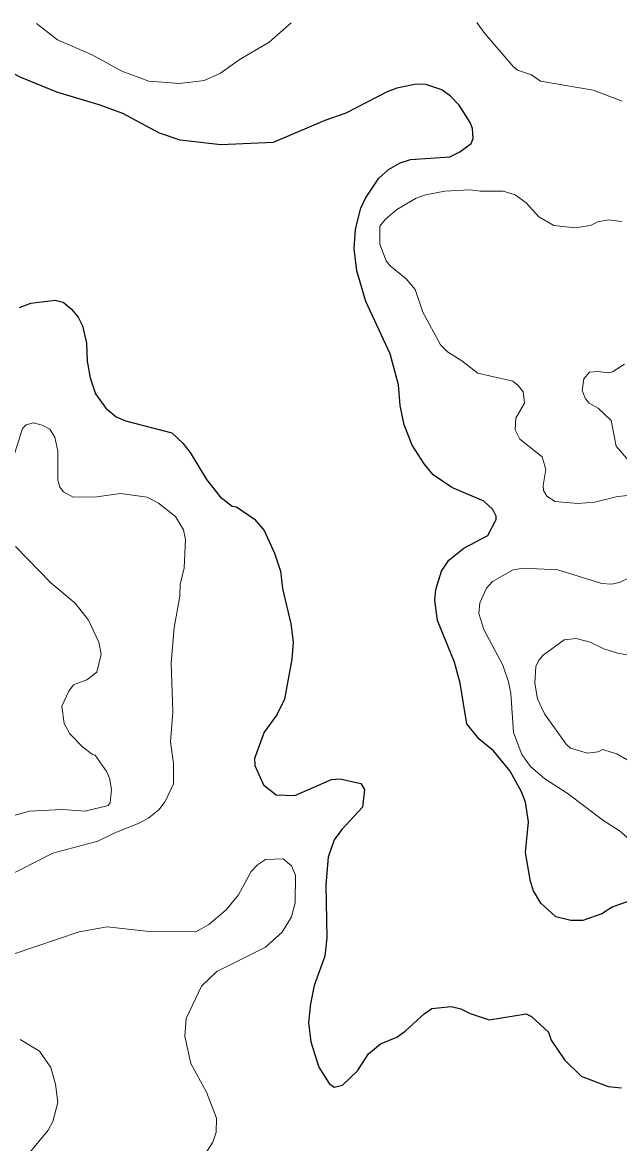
# Model space of a CAD drawing. Extents: x 447.8 to 473.9, y 7733.1 to 7760.8.
# Drawn here: x 454.879 to 456.079, y 7758.518 to 7760.769 of the extents above; entities that cross this region are included whole.
import ezdxf

# ---------------------------------------------------------------- set-up
doc = ezdxf.new("R2010")
doc.units = 0
doc.header["$LTSCALE"] = 0.032
doc.layers.add('1', color=7, linetype='Continuous', lineweight=25)
doc.layers.add('2', color=7, linetype='Continuous', lineweight=13)

msp = doc.modelspace()

# ---------------------------------------------------------------- linework, layer by layer
at = {"layer": '1'}
for points in [[(455.0813, 7760.5858), (455.0357, 7760.6027), (454.9486, 7760.6287), (454.8748, 7760.6586), (454.8485, 7760.6729), (454.8151, 7760.6973)], [(456.1384, 7759.0196), (456.0642, 7758.993), (456.0434, 7758.9795), (456.0047, 7758.9658), (455.9812, 7758.966), (455.951, 7758.9737), (455.9205, 7759.001), (455.906, 7759.0258), (455.8997, 7759.0446), (455.8899, 7759.1027), (455.8961, 7759.1639), (455.8899, 7759.2037), (455.8819, 7759.2246), (455.859, 7759.2658), (455.8253, 7759.3069), (455.797, 7759.3299), (455.7719, 7759.3607), (455.7585, 7759.4421), (455.7472, 7759.4843), (455.7134, 7759.5683), (455.7079, 7759.6088), (455.7094, 7759.6302), (455.7208, 7759.6675), (455.7358, 7759.6892), (455.7657, 7759.7134), (455.8141, 7759.7386), (455.8308, 7759.7707), (455.8312, 7759.7777), (455.8245, 7759.7913), (455.8064, 7759.8076), (455.7421, 7759.8351), (455.7046, 7759.8608), (455.6865, 7759.8829), (455.6623, 7759.9203), (455.6458, 7759.9606), (455.6381, 7759.9996), (455.6349, 7760.0409), (455.6179, 7760.1037), (455.5689, 7760.2084), (455.5508, 7760.2698), (455.546, 7760.3145), (455.5484, 7760.3539), (455.5589, 7760.3956), (455.5682, 7760.4157), (455.5949, 7760.4561), (455.6148, 7760.4731), (455.6382, 7760.4865), (455.6586, 7760.4937), (455.738, 7760.4987), (455.758, 7760.5089), (455.7806, 7760.5259), (455.7846, 7760.5357), (455.7831, 7760.5555), (455.779, 7760.5678), (455.7565, 7760.6023), (455.7391, 7760.6204), (455.7219, 7760.6331), (455.6894, 7760.6437), (455.6701, 7760.6445), (455.6317, 7760.6364), (455.6121, 7760.6291), (455.5288, 7760.5866), (455.4866, 7760.572), (455.3829, 7760.5274), (455.2782, 7760.5227), (455.196, 7760.5322), (455.1544, 7760.5461), (455.0813, 7760.5858)], [(454.8737, 7760.1965), (454.8963, 7760.2053), (454.9452, 7760.2108), (454.9615, 7760.2068), (454.9782, 7760.1934), (454.9914, 7760.1768), (455, 7760.1595), (455.008, 7760.1246), (455.0097, 7760.0887), (455.0153, 7760.055), (455.0259, 7760.023), (455.0468, 7759.9942), (455.0679, 7759.9769), (455.0864, 7759.969), (455.1796, 7759.9447), (455.2018, 7759.9241), (455.2161, 7759.9056), (455.249, 7759.8511), (455.2763, 7759.8167), (455.3004, 7759.7975), (455.3094, 7759.7963), (455.3453, 7759.7717), (455.3651, 7759.7488), (455.3855, 7759.703), (455.3977, 7759.667), (455.4016, 7759.6325), (455.4184, 7759.5615), (455.4232, 7759.5249), (455.4207, 7759.4903), (455.4055, 7759.4105), (455.3903, 7759.3787), (455.3646, 7759.344), (455.3456, 7759.291), (455.3463, 7759.277), (455.3633, 7759.2386), (455.3892, 7759.2184), (455.4265, 7759.2169), (455.5003, 7759.2489), (455.5175, 7759.2505), (455.5592, 7759.2409), (455.5666, 7759.2289), (455.5626, 7759.1937), (455.5208, 7759.1486), (455.5055, 7759.1278), (455.4934, 7759.0932), (455.4891, 7759.0377), (455.4906, 7758.9312), (455.4866, 7758.8947), (455.4654, 7758.8354), (455.4578, 7758.7988), (455.4539, 7758.7614), (455.4586, 7758.7228), (455.4748, 7758.6716), (455.4955, 7758.6386), (455.5053, 7758.6318), (455.522, 7758.6355), (455.5523, 7758.6645), (455.5748, 7758.6982), (455.5984, 7758.7187), (455.6314, 7758.732), (455.648, 7758.7439), (455.686, 7758.779)], [(455.686, 7758.779), (455.7016, 7758.7892), (455.7407, 7758.7936), (455.7596, 7758.7889), (455.7789, 7758.7795), (455.8171, 7758.7668)], [(455.8171, 7758.7668), (455.8912, 7758.7789), (455.9017, 7758.7731), (455.9362, 7758.7416), (455.9412, 7758.7256), (455.9681, 7758.6865), (456.0014, 7758.6538), (456.0557, 7758.6329), (456.0824, 7758.6302)]]:
    msp.add_lwpolyline(points, dxfattribs=at)
at = {"layer": '2'}
for points in [[(454.9077, 7760.7662), (454.9499, 7760.7337), (455.0192, 7760.7035), (455.079, 7760.6707), (455.1334, 7760.6509), (455.1946, 7760.6462), (455.2443, 7760.6523), (455.2771, 7760.6668), (455.3145, 7760.6936), (455.375, 7760.7293), (455.4193, 7760.7676)], [(455.792, 7760.7686), (455.808, 7760.7462), (455.8648, 7760.68), (455.874, 7760.6726), (455.9018, 7760.6636), (455.9199, 7760.6507), (456.026, 7760.6324), (456.0838, 7760.6108)], [(456.0834, 7760.3689), (456.0565, 7760.3727), (456.0348, 7760.3681), (456.0202, 7760.3609), (455.9896, 7760.356), (455.9469, 7760.3609), (455.9163, 7760.3784), (455.8912, 7760.4066), (455.8689, 7760.4224), (455.8451, 7760.4296), (455.7993, 7760.4297), (455.7779, 7760.4328), (455.7276, 7760.4296), (455.6897, 7760.4225), (455.6699, 7760.4159), (455.6317, 7760.3928), (455.6081, 7760.3732), (455.5974, 7760.3598), (455.5972, 7760.3234), (455.6097, 7760.2901), (455.6178, 7760.28), (455.6504, 7760.2539), (455.6681, 7760.2324), (455.6837, 7760.1871), (455.7194, 7760.1216), (455.733, 7760.1074), (455.7618, 7760.0896), (455.794, 7760.0649), (455.8642, 7760.0483), (455.8752, 7760.0401), (455.8848, 7760.0273), (455.8881, 7760.0047), (455.8704, 7759.9746), (455.869, 7759.9507), (455.8783, 7759.9324), (455.923, 7759.897), (455.9307, 7759.871), (455.9251, 7759.8393), (455.9257, 7759.8289), (455.9325, 7759.8178), (455.9492, 7759.8067), (455.9948, 7759.8028), (456.0281, 7759.8058), (456.0748, 7759.8173), (456.1104, 7759.8205)], [(456.1058, 7759.8787), (456.072, 7759.9183), (456.0616, 7759.9693), (456.036, 7759.9942), (456.018, 7760.0043), (456.0101, 7760.013), (456.0037, 7760.0301), (456.007, 7760.0534), (456.0184, 7760.0665), (456.0349, 7760.0682), (456.0565, 7760.065), (456.0648, 7760.0675), (456.0886, 7760.0827)], [(455.1534, 7759.1884), (455.1661, 7759.2051), (455.1828, 7759.2405), (455.1828, 7759.281), (455.1765, 7759.3248), (455.1813, 7759.3847), (455.1781, 7759.4834), (455.1841, 7759.554), (455.1955, 7759.6169), (455.1965, 7759.6404), (455.2045, 7759.6742), (455.2068, 7759.7306), (455.2031, 7759.7502), (455.1871, 7759.7767), (455.1529, 7759.8035), (455.1296, 7759.8157), (455.0765, 7759.8229), (455.0289, 7759.8165), (454.981, 7759.8156), (454.9619, 7759.8267), (454.9542, 7759.836), (454.9504, 7759.8498), (454.9503, 7759.9081), (454.9448, 7759.9364), (454.9347, 7759.9522), (454.9189, 7759.9603), (454.9013, 7759.9646), (454.8866, 7759.9608), (454.8794, 7759.9533), (454.8449, 7759.8432)], [(454.8656, 7759.7167), (454.9365, 7759.6435), (454.9856, 7759.6032), (455.0124, 7759.5689), (455.033, 7759.5244), (455.0377, 7759.5003), (455.0289, 7759.4647), (455.0086, 7759.4489), (454.9821, 7759.4391), (454.9725, 7759.4262), (454.9585, 7759.3963), (454.9631, 7759.3617), (454.9749, 7759.3405), (455.0006, 7759.3141), (455.0198, 7759.2993), (455.0258, 7759.2976), (455.0492, 7759.2643), (455.0546, 7759.2518), (455.0585, 7759.2288), (455.0553, 7759.2025), (455.0517, 7759.1971), (455.0053, 7759.1855), (454.9595, 7759.1888), (454.8939, 7759.1856), (454.8481, 7759.1729)], [(456.1008, 7759.6552), (456.0784, 7759.6445), (456.0626, 7759.641), (456.0434, 7759.6426), (455.9546, 7759.6696), (455.8859, 7759.6729), (455.8648, 7759.6699), (455.8238, 7759.6466), (455.8117, 7759.6332), (455.7982, 7759.6037), (455.7961, 7759.5821), (455.8059, 7759.5498), (455.844, 7759.4785), (455.856, 7759.4448), (455.8602, 7759.4218), (455.8658, 7759.3432), (455.8824, 7759.2989), (455.9, 7759.2749), (455.9285, 7759.2506), (455.9737, 7759.2213), (456.047, 7759.166)], [(456.094, 7759.2886), (456.0731, 7759.3006), (456.0445, 7759.309), (456.0359, 7759.3046), (456.0145, 7759.3019), (455.9801, 7759.312), (455.9714, 7759.3198), (455.9281, 7759.3807), (455.914, 7759.4107), (455.9083, 7759.4423), (455.9105, 7759.476), (455.9167, 7759.4886), (455.9255, 7759.4986), (455.9677, 7759.5291), (455.9915, 7759.5318), (456.0196, 7759.5247), (456.0472, 7759.511), (456.0754, 7759.5023), (456.104, 7759.4975)], [(454.9404, 7759.1013), (455.0311, 7759.125), (455.0647, 7759.1419), (455.1137, 7759.1615), (455.133, 7759.172), (455.1534, 7759.1884)], [(456.047, 7759.166), (456.0784, 7759.1461), (456.1339, 7759.0982), (456.1627, 7759.0826), (456.1778, 7759.078), (456.2068, 7759.0759)], [(454.8432, 7759.0519), (454.9404, 7759.1013)], [(455.2344, 7758.4782), (455.262, 7758.5209), (455.2686, 7758.5409), (455.2692, 7758.569), (455.2488, 7758.6215), (455.2178, 7758.6789), (455.2053, 7758.7336), (455.208, 7758.7691), (455.2391, 7758.8343), (455.2699, 7758.8636), (455.3674, 7758.9124), (455.4013, 7758.9425), (455.4201, 7758.9735), (455.4271, 7759.0014), (455.4281, 7759.057), (455.42, 7759.0758), (455.4033, 7759.09), (455.3676, 7759.0883), (455.3514, 7759.0778), (455.3387, 7759.0643), (455.3135, 7759.0178), (455.2884, 7758.9874), (455.2536, 7758.9582), (455.2274, 7758.9436), (455.1276, 7758.9444), (455.0498, 7758.9531), (454.9936, 7758.9435), (454.8631, 7758.8993)], [(454.875, 7758.7271), (454.9135, 7758.7036), (454.9363, 7758.6707), (454.9456, 7758.6378), (454.9502, 7758.6005), (454.9406, 7758.5625), (454.9311, 7758.5452), (454.8905, 7758.4957)]]:
    msp.add_lwpolyline(points, dxfattribs=at)

doc.saveas('drawing.dxf')
